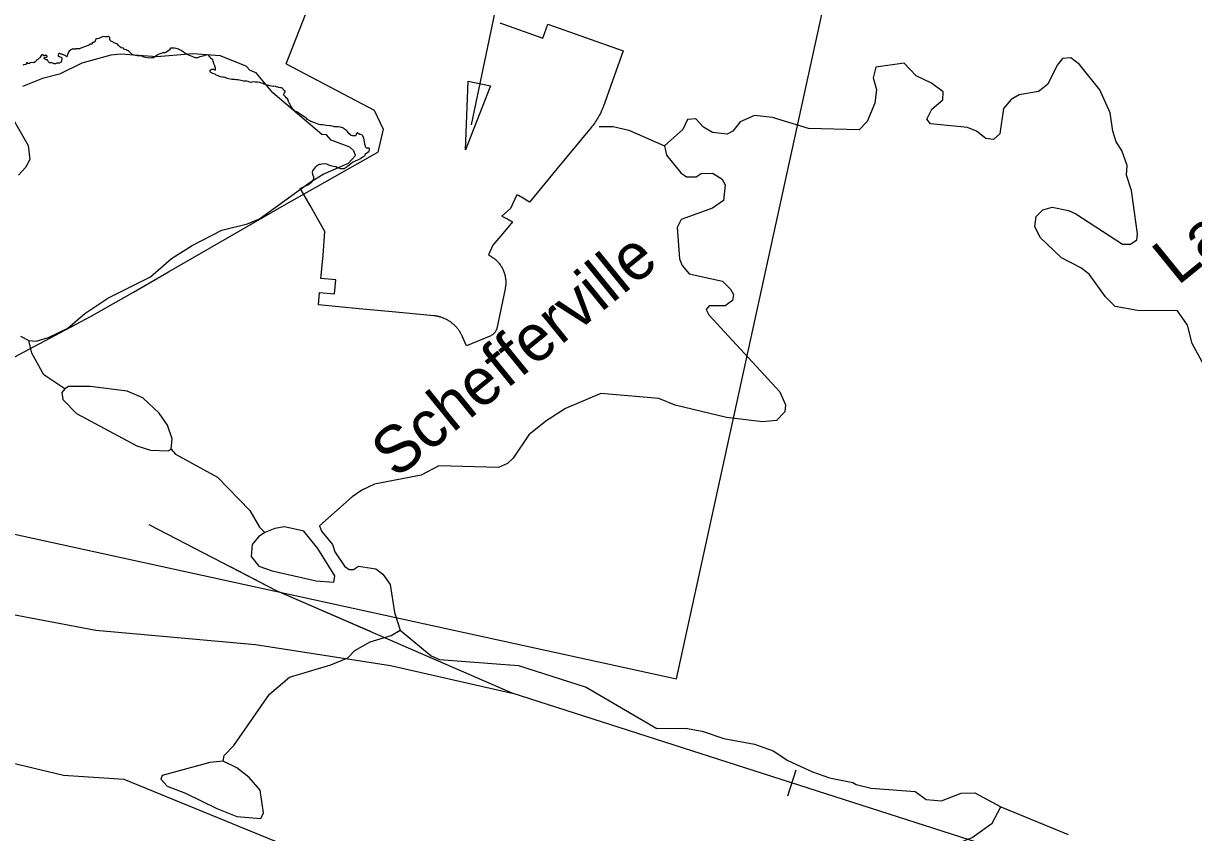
# Model space of a CAD drawing. Extents: x 347059 to 352153, y 6073752 to 6078601.
# Drawn here: x 350870.3 to 351007.8, y 6077214.1 to 6077309.2 of the extents above; entities that cross this region are included whole.
import ezdxf

# ---------------------------------------------------------------- set-up
doc = ezdxf.new("R2010")
doc.units = 0
doc.layers.add('Level 63', color=7, linetype='Continuous')

msp = doc.modelspace()

# ---------------------------------------------------------------- linework, layer by layer
at = {"layer": 'Level 63'}
for p, q in [((350922.99, 6077297.27), (350928.63, 6077324.4)), ((350901.2, 6077304.44), (350905.01, 6077314.19)), ((350900.95, 6077287.82), (350911.95, 6077294.05)), ((350895.6, 6077284.72), (350900.95, 6077287.82)), ((350891.24, 6077282.21), (350895.6, 6077284.72)), ((350887.38, 6077280.01), (350891.24, 6077282.21)), ((350883.26, 6077277.62), (350887.38, 6077280.01)), ((350878.27, 6077274.78), (350883.26, 6077277.62)), ((350869.25, 6077269.95), (350878.27, 6077274.78)), ((350960.15, 6077218.43), (350961.12, 6077221.47))]:
    msp.add_line(p, q, dxfattribs=at)
for points in [[(350911.71, 6077470.54), (350834.23, 6077487.49), (350786.09, 6077267.36), (350947.06, 6077232.16), (350995.2, 6077452.28), (350934.01, 6077465.67)], [(350926.32, 6077309.25), (350931.37, 6077307.46)], [(350931.37, 6077307.46), (350931.95, 6077309.1)], [(350931.95, 6077309.1), (350940.79, 6077305.96)], [(350882.08, 6077306.26), (350881.81, 6077306.32), (350881.6, 6077306.48), (350881.5, 6077306.6), (350881.33, 6077306.76), (350881.2, 6077306.82), (350880.95, 6077306.91), (350880.83, 6077307), (350880.59, 6077307.1), (350880.52, 6077307.16), (350880.46, 6077307.27), (350880.47, 6077307.37), (350880.47, 6077307.52), (350880.45, 6077307.55), (350880.37, 6077307.62), (350880.32, 6077307.64), (350880.28, 6077307.64), (350880.15, 6077307.62), (350880.12, 6077307.59), (350879.95, 6077307.59), (350879.89, 6077307.61), (350879.73, 6077307.65), (350879.43, 6077307.53), (350879.19, 6077307.42), (350878.96, 6077307.35), (350878.84, 6077307.31), (350878.77, 6077307.15), (350878.71, 6077307.03), (350878.55, 6077306.95), (350878.45, 6077306.94), (350878.42, 6077306.88), (350878.42, 6077306.84), (350878.4, 6077306.79), (350878.33, 6077306.74), (350878.1, 6077306.74), (350878.07, 6077306.66), (350877.98, 6077306.6), (350877.83, 6077306.55), (350877.52, 6077306.44), (350877.09, 6077306.27), (350877.01, 6077306.24), (350876.91, 6077306.21), (350876.77, 6077306.18), (350876.67, 6077306.18), (350876.6, 6077306.19), (350876.45, 6077306.18), (350876.4, 6077306.17), (350876.34, 6077306.15), (350876.15, 6077306.16), (350876.13, 6077306.18), (350876.04, 6077306.15), (350875.91, 6077306.09)], [(350792, 6077306.93), (350796.81, 6077305.99), (350807.57, 6077302.97), (350811.7, 6077300.36), (350817, 6077293.97), (350821.46, 6077284.18), (350825.9, 6077270.58), (350830.29, 6077262.76), (350836.53, 6077256.61), (350841.83, 6077253.54), (350852.7, 6077248.41), (350863.99, 6077241.27), (350868.1, 6077239.94), (350878.85, 6077237.88), (350897.6, 6077236.22), (350913.44, 6077233.75), (350927.77, 6077230.5)], [(350875.91, 6077306.09), (350875.69, 6077305.93), (350875.63, 6077305.8), (350875.59, 6077305.69), (350875.52, 6077305.49), (350875.47, 6077305.36), (350875.46, 6077305.31), (350875.42, 6077305.28), (350875.37, 6077305.27), (350875.36, 6077305.28), (350875.33, 6077305.31), (350875.3, 6077305.36), (350875.22, 6077305.39), (350875.12, 6077305.44), (350875.02, 6077305.49), (350875, 6077305.5), (350874.82, 6077305.56), (350874.72, 6077305.58), (350874.67, 6077305.6), (350874.56, 6077305.63), (350874.46, 6077305.57), (350874.41, 6077305.48), (350874.41, 6077305.42), (350874.42, 6077305.37), (350874.44, 6077305.32), (350874.55, 6077305.28), (350874.62, 6077305.27), (350874.75, 6077305.21), (350874.83, 6077305.14), (350874.83, 6077305.05), (350874.83, 6077305), (350874.8, 6077304.82), (350874.78, 6077304.71), (350874.75, 6077304.64), (350874.65, 6077304.57), (350874.55, 6077304.49), (350874.48, 6077304.49), (350874.26, 6077304.49), (350874.11, 6077304.44), (350873.94, 6077304.43), (350873.78, 6077304.51), (350873.61, 6077304.53), (350873.51, 6077304.53), (350873.49, 6077304.53), (350873.38, 6077304.56), (350873.27, 6077304.65), (350873.23, 6077304.73), (350873.19, 6077304.83), (350873.15, 6077304.88), (350873.03, 6077304.91)], [(350891.26, 6077305.31), (350891.05, 6077305.24), (350890.78, 6077305.14), (350890.56, 6077305.12), (350890.42, 6077305.16), (350890.14, 6077305.31), (350889.94, 6077305.37), (350889.66, 6077305.48), (350889.43, 6077305.6), (350889.31, 6077305.69), (350889.09, 6077305.84), (350888.87, 6077305.99), (350888.67, 6077306.08), (350888.53, 6077306.14), (350888.28, 6077306.23), (350888.08, 6077306.27), (350887.91, 6077306.28), (350887.71, 6077306.27), (350887.62, 6077306.25), (350887.48, 6077306.08), (350887.45, 6077306.03), (350887.33, 6077305.96), (350887.18, 6077305.85), (350887.07, 6077305.77), (350886.94, 6077305.72), (350886.83, 6077305.73), (350886.7, 6077305.72), (350886.27, 6077305.56), (350886.06, 6077305.43), (350885.9, 6077305.33), (350885.76, 6077305.25), (350885.6, 6077305.15), (350885.38, 6077305.12), (350885.09, 6077305.11), (350884.86, 6077305.12), (350884.67, 6077305.16), (350884.47, 6077305.23), (350884.37, 6077305.28), (350884.19, 6077305.33), (350883.95, 6077305.36), (350883.7, 6077305.37), (350883.28, 6077305.45), (350883.06, 6077305.58), (350882.88, 6077305.76), (350882.75, 6077305.89), (350882.62, 6077305.95), (350882.52, 6077305.99), (350882.39, 6077306.08), (350882.22, 6077306.11), (350882.08, 6077306.26)], [(350940.79, 6077305.96), (350938.43, 6077299.35)], [(350869.97, 6077272.45), (350870.95, 6077271.92), (350871.81, 6077271.86), (350873.27, 6077272.27), (350875.55, 6077273.39), (350877.53, 6077275.1), (350880.26, 6077276.9), (350885.26, 6077279.41), (350887.71, 6077281.56), (350890.17, 6077283.07), (350893.62, 6077284.87), (350896.67, 6077285.63), (350898.06, 6077286.23), (350904.01, 6077290.53), (350905.54, 6077291.48), (350908.52, 6077292.75), (350909.36, 6077293.64), (350909.15, 6077294.21), (350908.66, 6077294.64), (350906.49, 6077295.45), (350905.93, 6077296.07), (350905.39, 6077296.14), (350899.64, 6077301.04), (350897.66, 6077303.38), (350896.96, 6077303.65), (350896.48, 6077304.16), (350893.45, 6077305.36), (350890.25, 6077305.62), (350886.02, 6077305.24), (350881.79, 6077305.58), (350880.59, 6077305.46), (350877.2, 6077304.52), (350874.58, 6077303.21), (350872.56, 6077302.69), (350870.21, 6077301.75)], [(350871.71, 6077304.7), (350871.68, 6077304.66), (350871.66, 6077304.61), (350871.62, 6077304.58), (350871.53, 6077304.57), (350871.49, 6077304.57), (350871.44, 6077304.56), (350871.32, 6077304.57), (350871.15, 6077304.56), (350871.12, 6077304.56), (350871.1, 6077304.54), (350871.08, 6077304.53), (350871.07, 6077304.52), (350871.06, 6077304.5), (350871.05, 6077304.48), (350871.03, 6077304.47), (350871, 6077304.46), (350870.95, 6077304.46), (350870.86, 6077304.48), (350870.84, 6077304.5), (350870.82, 6077304.51), (350870.78, 6077304.55), (350870.76, 6077304.56), (350870.74, 6077304.55), (350870.7, 6077304.53), (350870.69, 6077304.5), (350870.68, 6077304.45), (350870.67, 6077304.43), (350870.66, 6077304.41), (350870.64, 6077304.39), (350870.6, 6077304.37), (350870.55, 6077304.36), (350870.55, 6077304.36), (350870.37, 6077304.33), (350870.35, 6077304.33), (350870.3, 6077304.29)], [(350873.03, 6077304.91), (350873.01, 6077304.91), (350872.9, 6077304.94), (350872.8, 6077305), (350872.77, 6077305.05), (350872.78, 6077305.15), (350872.82, 6077305.17), (350872.89, 6077305.2), (350872.98, 6077305.18), (350873.05, 6077305.2), (350873.07, 6077305.23), (350873.1, 6077305.31), (350873.1, 6077305.32), (350873.08, 6077305.35), (350873.06, 6077305.37), (350873.04, 6077305.4), (350873, 6077305.41), (350872.96, 6077305.42), (350872.92, 6077305.43), (350872.84, 6077305.42), (350872.81, 6077305.41), (350872.76, 6077305.38), (350872.7, 6077305.37), (350872.67, 6077305.37), (350872.67, 6077305.42), (350872.65, 6077305.49), (350872.63, 6077305.5), (350872.58, 6077305.5), (350872.48, 6077305.49), (350872.46, 6077305.47), (350872.43, 6077305.43), (350872.41, 6077305.39), (350872.33, 6077305.28), (350872.32, 6077305.27), (350872.3, 6077305.23), (350872.3, 6077305.2), (350872.28, 6077305.16), (350872.25, 6077305.13), (350872.16, 6077305.11), (350872.13, 6077305.07), (350872.07, 6077304.99), (350872.04, 6077304.97), (350872, 6077304.92), (350871.95, 6077304.91), (350871.92, 6077304.9), (350871.91, 6077304.89), (350871.87, 6077304.86), (350871.85, 6077304.83), (350871.82, 6077304.79), (350871.81, 6077304.78), (350871.78, 6077304.76), (350871.71, 6077304.7)], [(350896.55, 6077302.38), (350896.5, 6077302.39), (350896.42, 6077302.41), (350896.3, 6077302.38), (350896.17, 6077302.39), (350895.87, 6077302.47), (350895.71, 6077302.5), (350895.52, 6077302.54), (350895.33, 6077302.54), (350895.13, 6077302.57), (350894.81, 6077302.6), (350894.47, 6077302.67), (350894.16, 6077302.75), (350894.04, 6077302.82), (350893.85, 6077302.88), (350893.72, 6077302.88), (350893.47, 6077302.92), (350893.21, 6077303.01), (350892.99, 6077303.09), (350892.84, 6077303.21), (350892.58, 6077303.31), (350892.49, 6077303.35), (350892.34, 6077303.41), (350892.28, 6077303.49), (350892.25, 6077303.62), (350892.26, 6077303.68), (350892.37, 6077303.76), (350892.41, 6077303.8), (350892.64, 6077303.79), (350892.78, 6077303.71), (350892.87, 6077303.7), (350892.9, 6077303.75), (350892.91, 6077303.78), (350892.89, 6077303.82), (350892.88, 6077303.92), (350892.85, 6077304.05), (350892.81, 6077304.22), (350892.75, 6077304.31), (350892.69, 6077304.45), (350892.63, 6077304.76), (350892.57, 6077304.88), (350892.53, 6077304.92), (350892.33, 6077305.05), (350892.29, 6077305.09), (350892.26, 6077305.23), (350892.19, 6077305.31), (350892.1, 6077305.41), (350892.04, 6077305.46), (350891.9, 6077305.48), (350891.66, 6077305.42), (350891.56, 6077305.37), (350891.26, 6077305.31)], [(350901.2, 6077304.44), (350911.52, 6077298.97), (350912.61, 6077296.74), (350911.95, 6077294.05)], [(350994.57, 6077280.47), (350992.3, 6077281.62), (350989.78, 6077284.03), (350989.17, 6077285.33), (350989.32, 6077286.49), (350990.09, 6077287.26), (350991.22, 6077287.57), (350993.13, 6077287.2), (350993.99, 6077286.82), (350999.46, 6077283.23), (351000.41, 6077283.25), (351001.16, 6077283.74), (351001.25, 6077284.46), (351000.52, 6077289.55), (350999.93, 6077291.35), (351000.02, 6077292.48), (350999.38, 6077294.24), (350998.73, 6077295.28), (350998.34, 6077296.51), (350998.02, 6077298.69), (350996.81, 6077301.38), (350994.41, 6077304.37), (350993.41, 6077305.13), (350992.4, 6077305.07), (350991.81, 6077304.28), (350990.71, 6077302.05), (350989.9, 6077301.43), (350989.6, 6077301.19), (350987.32, 6077300.79), (350986.39, 6077300.23), (350985.49, 6077299.2), (350985.07, 6077296.21), (350984.3, 6077295.53), (350983.41, 6077295.64), (350982.33, 6077296.5), (350981.25, 6077296.96), (350976.89, 6077297.36), (350976.46, 6077297.92), (350977.07, 6077299.12), (350978.34, 6077300.19), (350978.41, 6077301.13), (350977.04, 6077302.17), (350975.23, 6077303.03), (350973.83, 6077304.52), (350970.49, 6077304.03), (350970.16, 6077302.8), (350970.58, 6077301.43), (350970.38, 6077299.81), (350969.47, 6077297.65), (350968.53, 6077296.68), (350962.59, 6077296.83), (350958.34, 6077298.13)], [(350901.98, 6077299.15), (350901.83, 6077299.33), (350901.71, 6077299.54), (350901.66, 6077299.69), (350901.55, 6077299.85), (350901.49, 6077300.01), (350901.44, 6077300.13), (350901.42, 6077300.18), (350901.34, 6077300.31), (350901.2, 6077300.45), (350901.11, 6077300.55), (350901.01, 6077300.65), (350900.91, 6077300.74), (350900.89, 6077300.78), (350900.94, 6077300.88), (350901.02, 6077301.02), (350901.07, 6077301.14), (350901.07, 6077301.23), (350901.07, 6077301.26), (350901.02, 6077301.29), (350900.92, 6077301.31), (350900.83, 6077301.45), (350900.81, 6077301.49), (350900.81, 6077301.5), (350900.78, 6077301.55), (350900.69, 6077301.61), (350900.54, 6077301.59), (350900.34, 6077301.63), (350900.21, 6077301.67), (350900.03, 6077301.72), (350899.93, 6077301.76), (350899.76, 6077301.79), (350899.62, 6077301.77), (350899.47, 6077301.81), (350899.26, 6077301.83), (350899.15, 6077301.87), (350898.99, 6077301.92), (350898.8, 6077301.98), (350898.63, 6077302.04), (350898.46, 6077302.1), (350898.09, 6077302.22), (350897.82, 6077302.26), (350897.68, 6077302.28), (350897.55, 6077302.29), (350897.31, 6077302.3), (350897.18, 6077302.29), (350897.03, 6077302.25), (350896.88, 6077302.28), (350896.74, 6077302.34), (350896.55, 6077302.38)], [(350910.46, 6077294.99), (350910.4, 6077295.25), (350910.35, 6077295.51), (350910.32, 6077295.69), (350910.28, 6077295.77), (350910.19, 6077295.96), (350910.07, 6077296.07), (350909.98, 6077296.12), (350909.86, 6077296.14), (350909.67, 6077296.25), (350909.59, 6077296.32), (350909.55, 6077296.31), (350909.44, 6077296.2), (350909.41, 6077296.1), (350909.38, 6077296.02), (350909.34, 6077295.98), (350909.24, 6077295.97), (350909.14, 6077295.97), (350909, 6077295.97), (350908.82, 6077296.01), (350908.75, 6077296.08), (350908.61, 6077296.22), (350908.4, 6077296.49), (350908.27, 6077296.6), (350908.06, 6077296.77), (350907.94, 6077296.86), (350907.8, 6077296.92), (350907.58, 6077296.97), (350907.49, 6077296.99), (350907.31, 6077297.02), (350907.1, 6077297.02), (350906.82, 6077297.04), (350906.65, 6077297.1), (350906.42, 6077297.13), (350906.28, 6077297.15), (350905.95, 6077297.18), (350905.72, 6077297.22), (350905.48, 6077297.25), (350905.28, 6077297.27), (350905.09, 6077297.29), (350904.86, 6077297.38), (350904.69, 6077297.45), (350904.44, 6077297.52), (350904.2, 6077297.62), (350904.11, 6077297.66), (350903.96, 6077297.73), (350903.72, 6077297.87), (350903.54, 6077298.07), (350903.38, 6077298.18), (350902.98, 6077298.45), (350902.86, 6077298.53), (350902.66, 6077298.65), (350902.46, 6077298.77), (350902.23, 6077298.87), (350902.08, 6077299.01), (350901.98, 6077299.15)], [(350938.43, 6077299.35), (350938.36, 6077299.18), (350938.32, 6077299.06), (350938.24, 6077298.89), (350938.17, 6077298.72), (350938.12, 6077298.61), (350938.03, 6077298.44), (350937.95, 6077298.28), (350937.86, 6077298.12), (350937.76, 6077297.96), (350937.67, 6077297.8), (350937.56, 6077297.64), (350937.46, 6077297.49), (350937.35, 6077297.34), (350937.24, 6077297.19), (350937.12, 6077297.05), (350937.04, 6077296.96)], [(350868.99, 6077298.13), (350870.9, 6077294.84), (350871.06, 6077293.19), (350870.58, 6077292.25), (350869.74, 6077291.35)], [(350958.34, 6077298.13), (350956.23, 6077298.35), (350954.55, 6077297.6), (350953.69, 6077296.53), (350953.01, 6077296.16), (350951.3, 6077296.37), (350950.25, 6077297), (350949.32, 6077297.98), (350948.35, 6077297.87), (350947.8, 6077296.72), (350945.65, 6077294.8), (350945.88, 6077293.68), (350947.57, 6077291.61), (350948.24, 6077291.16), (350949.38, 6077291.15), (350949.97, 6077291.53), (350951.3, 6077291.6), (350952.4, 6077290.91), (350952.77, 6077290.23), (350952.58, 6077288.39), (350951.28, 6077287.46), (350947.62, 6077286.14), (350947.14, 6077285.2), (350947.41, 6077281.53), (350947.72, 6077280.72), (350948.55, 6077279.75), (350952.45, 6077278.9), (350953.42, 6077277.96), (350953.75, 6077277.33), (350953.66, 6077276.61), (350952.77, 6077276), (350950.9, 6077276), (350950.53, 6077275.55), (350950.86, 6077274.92), (350959.19, 6077265.88), (350959.87, 6077264.38), (350959.8, 6077263.53), (350958.81, 6077262.51), (350957.16, 6077262.35), (350952.95, 6077262.88), (350946.9, 6077264.32), (350945, 6077265.1), (350938.16, 6077265.68), (350934.03, 6077263.92), (350931.7, 6077262.44), (350929.73, 6077260.82), (350927.89, 6077258.09), (350927.22, 6077257.49), (350926.16, 6077256.99), (350919.13, 6077257.18), (350917.05, 6077256.12), (350911.59, 6077255.03), (350910.1, 6077254.35), (350908.95, 6077253.54), (350905.12, 6077250.15)], [(350937.04, 6077296.96), (350933.06, 6077292.14)], [(350937.98, 6077297.08), (350939.61, 6077297.05), (350941.47, 6077296.64), (350945.65, 6077294.8)], [(350902.85, 6077289.79), (350902.99, 6077289.87), (350903.33, 6077290.01), (350903.73, 6077290.23), (350904, 6077290.42), (350904.16, 6077290.48), (350904.34, 6077290.72), (350904.43, 6077290.88), (350904.43, 6077291.1), (350904.38, 6077291.32), (350904.33, 6077291.43), (350904.3, 6077291.66), (350904.33, 6077291.87), (350904.43, 6077292.03), (350904.56, 6077292.18), (350904.67, 6077292.32), (350904.83, 6077292.49), (350904.97, 6077292.58), (350905.12, 6077292.63), (350905.26, 6077292.66), (350905.44, 6077292.67), (350905.73, 6077292.7), (350905.94, 6077292.69), (350906.19, 6077292.57), (350906.4, 6077292.5), (350906.55, 6077292.45), (350906.74, 6077292.41), (350907.03, 6077292.36), (350907.23, 6077292.26), (350907.47, 6077292.18), (350907.62, 6077292.15), (350907.86, 6077292.15), (350908.02, 6077292.15), (350908.37, 6077292.38), (350908.81, 6077292.7), (350908.98, 6077292.86), (350909.61, 6077293.14), (350909.92, 6077293.32), (350910.26, 6077293.54), (350910.46, 6077293.61), (350910.51, 6077293.78), (350910.5, 6077293.83), (350910.52, 6077293.9), (350910.65, 6077293.95), (350910.79, 6077294.04), (350910.96, 6077294.18), (350911, 6077294.32), (350910.98, 6077294.43), (350910.94, 6077294.51), (350910.89, 6077294.52), (350910.75, 6077294.52), (350910.65, 6077294.53), (350910.55, 6077294.58), (350910.46, 6077294.99)], [(350933.06, 6077292.14), (350929.79, 6077288.19)], [(350902.99, 6077289.54), (350902.85, 6077289.79)], [(350904.01, 6077287.77), (350902.99, 6077289.54)], [(350928.31, 6077289.03), (350927.56, 6077287.45)], [(350929.79, 6077288.19), (350929.6, 6077288.31), (350929.41, 6077288.43), (350929.24, 6077288.53), (350929.05, 6077288.64), (350928.85, 6077288.75), (350928.68, 6077288.84), (350928.48, 6077288.94), (350928.31, 6077289.03)], [(350905.76, 6077284.74), (350904.01, 6077287.77)], [(350927.56, 6077287.45), (350926.52, 6077286.52)], [(350926.52, 6077286.52), (350927.01, 6077286.29)], [(350927.8, 6077285.87), (350926.65, 6077284.5)], [(350927.01, 6077286.29), (350927.12, 6077286.24), (350927.21, 6077286.2), (350927.32, 6077286.14), (350927.4, 6077286.09), (350927.51, 6077286.04), (350927.61, 6077285.98), (350927.72, 6077285.92), (350927.8, 6077285.87)], [(350905.54, 6077281.92), (350905.76, 6077284.74)], [(350926.65, 6077284.5), (350925.49, 6077283.14)], [(350925.49, 6077283.14), (350924.96, 6077281.98)], [(350905.29, 6077279.21), (350905.54, 6077281.92)], [(350924.96, 6077281.98), (350925.06, 6077281.93), (350925.15, 6077281.88), (350925.24, 6077281.83), (350925.34, 6077281.77), (350925.42, 6077281.71), (350925.51, 6077281.65), (350925.6, 6077281.59), (350925.68, 6077281.52), (350925.76, 6077281.46), (350925.84, 6077281.39), (350925.92, 6077281.31), (350925.99, 6077281.24), (350926.06, 6077281.16), (350926.14, 6077281.08), (350926.2, 6077281), (350926.27, 6077280.92), (350926.33, 6077280.83), (350926.39, 6077280.75), (350926.45, 6077280.66), (350926.51, 6077280.57), (350926.56, 6077280.47), (350926.61, 6077280.38), (350926.65, 6077280.29), (350926.7, 6077280.19), (350926.74, 6077280.09), (350926.78, 6077279.99), (350926.81, 6077279.89), (350926.85, 6077279.79), (350926.88, 6077279.69), (350926.9, 6077279.59), (350926.93, 6077279.48), (350926.95, 6077279.38), (350926.96, 6077279.28), (350926.98, 6077279.17), (350926.99, 6077279.07), (350927, 6077278.96), (350927, 6077278.85), (350927, 6077278.75), (350927, 6077278.64), (350927, 6077278.54), (350926.99, 6077278.43), (350926.98, 6077278.33), (350926.96, 6077278.22), (350926.95, 6077278.12), (350926.93, 6077278.01)], [(351009.76, 6077267.71), (351007.64, 6077271.57), (351007.09, 6077273.73), (351005.94, 6077275.42), (351001.22, 6077275.46), (350998.59, 6077275.92), (350997.46, 6077277.07), (350995.56, 6077279.71), (350994.57, 6077280.47)], [(350907.03, 6077279.05), (350905.29, 6077279.21)], [(350906.87, 6077277.4), (350907.03, 6077279.05)], [(350905, 6077276.11), (350905.13, 6077277.57)], [(350905.13, 6077277.57), (350906.87, 6077277.4)], [(350926.93, 6077278.01), (350925.94, 6077273.34)], [(350909.76, 6077275.66), (350905, 6077276.11)], [(350914.1, 6077275.25), (350909.76, 6077275.66)], [(350916.11, 6077275.06), (350914.1, 6077275.25)], [(350918.54, 6077274.83), (350916.11, 6077275.06)], [(350921.91, 6077272.37), (350921.87, 6077272.46), (350921.83, 6077272.54), (350921.79, 6077272.63), (350921.74, 6077272.72), (350921.7, 6077272.8), (350921.65, 6077272.89), (350921.59, 6077272.97), (350921.54, 6077273.05), (350921.49, 6077273.13), (350921.43, 6077273.21), (350921.37, 6077273.29), (350921.31, 6077273.36), (350921.24, 6077273.44), (350921.18, 6077273.51), (350921.11, 6077273.58), (350921.05, 6077273.65), (350920.98, 6077273.72), (350920.91, 6077273.79), (350920.83, 6077273.85), (350920.76, 6077273.91), (350920.68, 6077273.97), (350920.61, 6077274.03), (350920.53, 6077274.09), (350920.45, 6077274.15), (350920.37, 6077274.2), (350920.28, 6077274.25), (350920.2, 6077274.3), (350920.11, 6077274.35), (350920.03, 6077274.39), (350919.94, 6077274.44), (350919.85, 6077274.48), (350919.76, 6077274.52), (350919.67, 6077274.56), (350919.58, 6077274.59), (350919.49, 6077274.62), (350919.4, 6077274.65), (350919.31, 6077274.68), (350919.21, 6077274.71), (350919.12, 6077274.73), (350919.02, 6077274.75), (350918.93, 6077274.77), (350918.83, 6077274.79), (350918.74, 6077274.81), (350918.64, 6077274.82), (350918.54, 6077274.83)], [(350925.94, 6077273.34), (350925.92, 6077273.26), (350925.9, 6077273.19), (350925.87, 6077273.12), (350925.84, 6077273.05), (350925.81, 6077273.01), (350925.78, 6077272.94), (350925.73, 6077272.88), (350925.69, 6077272.82), (350925.65, 6077272.78), (350925.6, 6077272.73), (350925.54, 6077272.68), (350925.48, 6077272.63), (350925.42, 6077272.59), (350925.36, 6077272.55), (350925.29, 6077272.51), (350925.24, 6077272.49)], [(350875.2, 6077266.25), (350872.72, 6077267.88), (350871.31, 6077270.42), (350870.95, 6077271.92)], [(350922.38, 6077271.28), (350921.91, 6077272.37)], [(350925.24, 6077272.49), (350922.38, 6077271.28)], [(350887.69, 6077259.15), (350887.79, 6077260.36), (350887.26, 6077261.97), (350886.26, 6077263.37), (350884.35, 6077265.2), (350882.53, 6077265.97), (350878.15, 6077266.52), (350875.64, 6077266.51), (350875.2, 6077266.25), (350874.83, 6077265.8), (350874.96, 6077265.01), (350876.57, 6077263.35), (350883.64, 6077259.56), (350885.26, 6077259.04), (350887.34, 6077258.96), (350887.69, 6077259.15)], [(350887.69, 6077259.15), (350888.21, 6077258.58), (350893.14, 6077255.87), (350896.93, 6077251.95), (350898.05, 6077249.99), (350898.7, 6077249.36)], [(350927.77, 6077230.5), (350900.07, 6077242.51), (350885.12, 6077250.28)], [(350899.85, 6077249.85), (350898.7, 6077249.36), (350897.95, 6077248.86), (350897.2, 6077247.96), (350897.08, 6077246.56), (350897.98, 6077245.4), (350899.54, 6077244.85), (350904.72, 6077243.7), (350906.79, 6077243.53), (350906.93, 6077244.29), (350904.92, 6077247.49), (350903.26, 6077249.52), (350901.01, 6077250.03), (350899.85, 6077249.85)], [(350905.12, 6077250.15), (350905.36, 6077249.53), (350906.66, 6077247.96), (350906.92, 6077247.11), (350908.07, 6077245.42), (350908.62, 6077245.03), (350909.11, 6077245.02), (350909.71, 6077245.4), (350911.72, 6077245.1), (350912.55, 6077244.45), (350913.4, 6077243.26), (350913.94, 6077239.96), (350914.59, 6077237.88), (350918.22, 6077234.88), (350919.21, 6077234.44), (350928.49, 6077233.73), (350936.45, 6077231.2), (350944.76, 6077226.34), (350948.13, 6077226.38), (350950.08, 6077226.04), (350952.61, 6077225.18), (350956.21, 6077224.5), (350958.44, 6077223.73), (350960.15, 6077222.56), (350963.04, 6077221.24), (350965.04, 6077220.54), (350967.79, 6077220.01), (350968.17, 6077219.74), (350969.94, 6077219.34), (350975.12, 6077218.92), (350976.41, 6077217.98), (350978.21, 6077217.85), (350980.51, 6077218.75), (350982.1, 6077218.77), (350985.17, 6077217.12), (350993.09, 6077213.9)], [(350830.58, 6077246.49), (350833.33, 6077242.96), (350837.09, 6077240.31), (350845.03, 6077239.45), (350849.39, 6077237.59), (350853.39, 6077234.64), (350861.09, 6077227.13), (350867.98, 6077222.54), (350875.04, 6077220.84), (350882.12, 6077220.37), (350899.82, 6077213.12), (350910.9, 6077209.37), (350925.08, 6077205.69), (350929.52, 6077205.19), (350944.39, 6077200.42), (350948.82, 6077198.05), (350962.06, 6077187.17), (350965.25, 6077183.91), (350966.88, 6077180.97), (350967.65, 6077178.74), (350967.86, 6077176.25)], [(350911.11, 6077237.72), (350900.07, 6077242.51), (350894.64, 6077245.33)], [(350893.8, 6077222.51), (350893.93, 6077223.17), (350895.03, 6077224.35), (350899.24, 6077230.38), (350901.58, 6077232.36), (350906.44, 6077233.8), (350908.46, 6077234.64), (350909.25, 6077235.5), (350911.05, 6077236.5), (350913.52, 6077237.28), (350914.59, 6077237.88)], [(351004.31, 6077205.9), (351003.67, 6077206.13), (350927.77, 6077230.5)], [(350895.39, 6077221.72), (350893.8, 6077222.51), (350892.24, 6077222.34), (350886.63, 6077220.81), (350886.49, 6077220.37), (350887.21, 6077219.55), (350889.38, 6077218.74), (350893.06, 6077216.92), (350895.4, 6077215.99), (350898.24, 6077215.77), (350898.55, 6077216.41), (350898.15, 6077219.1), (350896.84, 6077220.58), (350895.39, 6077221.72)], [(350964.85, 6077199.69), (350965.88, 6077201.7), (350966.26, 6077204.02), (350967.27, 6077205.94), (350968.87, 6077207.83), (350972.68, 6077209.58), (350974.55, 6077211.12), (350976.16, 6077211.97), (350977.67, 6077212.42), (350979.47, 6077212.6), (350981.81, 6077213.54), (350984.16, 6077215.2), (350985.17, 6077217.12)]]:
    msp.add_lwpolyline(points, dxfattribs=at)
msp.add_lwpolyline([(350925.2, 6077301.86), (350922.28, 6077294.32), (350922.6, 6077302.4)], close=True, dxfattribs=at)

# ---------------------------------------------------------------- texts
for s, p in [('Lac Knob', (351005.95, 6077278.29)), ('Schefferville', (350914.1, 6077255.59))]:
    msp.add_text(s, height=5.5, rotation=39.1198, dxfattribs=at).set_placement(p)

doc.saveas('drawing.dxf')
